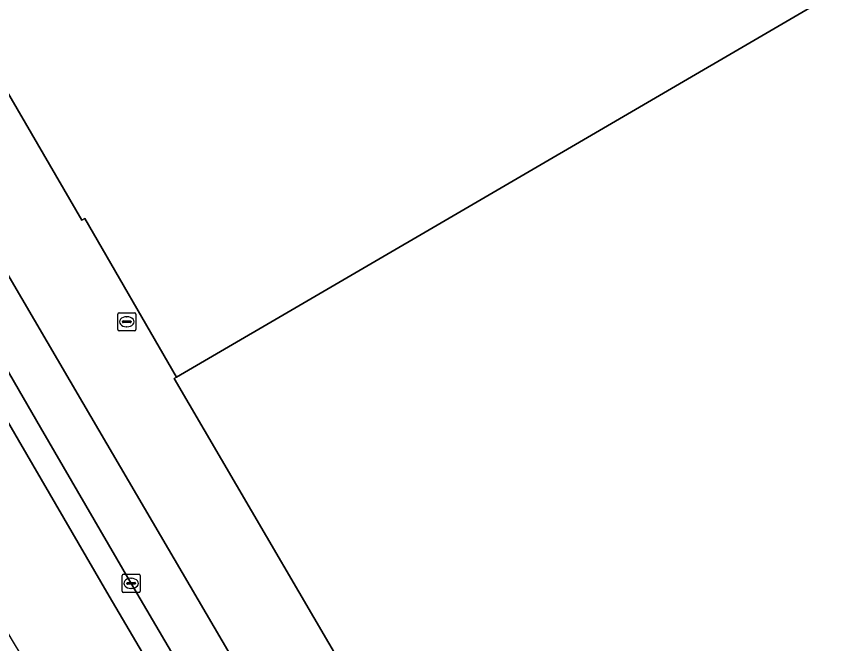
# Model space of a CAD drawing. Extents: x 157692 to 159674, y 381452 to 383291.
# Drawn here: x 159047.52 to 159093.09, y 382440.59 to 382475.22 of the extents above; entities that cross this region are included whole.
import ezdxf

# ---------------------------------------------------------------- set-up
doc = ezdxf.new("R2010")
doc.units = 0
for name, color, linetype in [('IMGEO_Erf', 7, 'Continuous'), ('IMGEO_Kolk', 7, 'Continuous'), ('IMGEO_Pand', 7, 'Continuous'), ('IMGEO_Parkeervlak_gesloten', 7, 'Continuous'), ('IMGEO_Parkeervlak_open', 7, 'Continuous'), ('IMGEO_Rijbaan_lokaal_gesloten', 7, 'Continuous'), ('IMGEO_Rioolput', 7, 'Continuous')]:
    doc.layers.add(name, color=color, linetype=linetype)

msp = doc.modelspace()

# ---------------------------------------------------------------- linework, layer by layer
at = {"layer": 'IMGEO_Erf'}
msp.add_lwpolyline([(159081.878, 382528.051), (159066.557, 382519.16), (159041.192, 382562.45), (159019.226, 382531.619), (158996.387, 382547.873), (158996.353, 382547.825), (158996.284, 382547.874), (158987.018, 382534.917), (159009.92, 382518.638), (159007.183, 382514.61), (159013.348, 382510.214), (159019.669, 382505.708), (159025.109, 382509.19), (159030.428, 382500), (159031.228, 382498.617), (159031.053, 382498.515), (159051.134, 382463.978), (159051.295, 382464.072), (159056.354, 382455.299), (159107.071, 382484.896)], close=True, dxfattribs=at)
at = {"layer": 'IMGEO_Kolk'}
for p, q in [((159053.349, 382443.487), (159053.349, 382444.339)), ((159053.424, 382444.413), (159054.276, 382444.413)), ((159053.837, 382444.193), (159053.862, 382444.193)), ((159054.35, 382444.339), (159054.35, 382443.487)), ((159053.608, 382443.907), (159053.608, 382443.919)), ((159054.046, 382443.87), (159053.648, 382443.87)), ((159053.651, 382443.956), (159054.049, 382443.956)), ((159053.86, 382443.633), (159053.835, 382443.633)), ((159054.092, 382443.919), (159054.092, 382443.907)), ((159054.276, 382443.413), (159053.424, 382443.413))]:
    msp.add_line(p, q, dxfattribs=at)
for points in [[(159053.349, 382443.487), (159053.349, 382444.339)], [(159053.424, 382444.413), (159054.276, 382444.413)], [(159054.35, 382444.339), (159054.35, 382443.487)], [(159054.276, 382443.413), (159053.424, 382443.413)]]:
    msp.add_lwpolyline(points, dxfattribs=at)
for centre, radius, start, end in [((159053.426, 382444.337), 0.0765, 91.552, 178.448), ((159053.426, 382444.337), 0.0765, 91.552, 178.448), ((159054.274, 382444.337), 0.0765, 1.552, 88.448), ((159054.274, 382444.337), 0.0765, 1.552, 88.448), ((159053.648, 382443.916), 0.0403, 85.8775, 175.7526), ((159053.645, 382443.906), 0.0366, 178.938, 274.7102), ((159054.049, 382443.913), 0.043, 264.8664, 352.4533), ((159054.053, 382443.918), 0.0386, 1.7309, 96.639), ((159053.426, 382443.489), 0.0765, 181.552, 268.448), ((159053.426, 382443.489), 0.0765, 181.552, 268.448), ((159054.274, 382443.489), 0.0765, 271.552, 358.448), ((159054.274, 382443.489), 0.0765, 271.552, 358.448)]:
    msp.add_arc(centre, radius, start, end, dxfattribs=at)
for centre, major_axis, ratio, start_param, end_param in [((159053.836, 382443.913), (-0.387, 0.002), 0.722429, 4.712389, 7.853982), ((159053.861, 382443.913), (-0.39, 0.002), 0.717154, 1.570796, 4.712389)]:
    msp.add_ellipse(centre, major_axis=major_axis, ratio=ratio, start_param=start_param, end_param=end_param, dxfattribs=at)
at = {"layer": 'IMGEO_Pand'}
msp.add_lwpolyline([(159211.779, 382499.43), (159191.551, 382534.13), (159107.071, 382484.896), (159056.354, 382455.299), (159056.234, 382455.229), (159068.209, 382434.724), (159070.492, 382430.815), (159076.383, 382420.728), (159076.499, 382420.529), (159076.554, 382420.561)], close=True, dxfattribs=at)
at = {"layer": 'IMGEO_Parkeervlak_gesloten'}
msp.add_lwpolyline([(159031.053, 382498.515), (159031.228, 382498.617), (159030.428, 382500), (159025.109, 382509.19), (159019.669, 382505.708), (159013.348, 382510.214), (159013.248, 382510.083), (159019.543, 382505.58), (159021.942, 382503.864), (159024.202, 382500), (159051.18, 382453.885), (159060.954, 382437.177), (159063.873, 382432.188), (159068.209, 382434.724), (159056.234, 382455.229), (159056.354, 382455.299), (159051.295, 382464.072), (159051.134, 382463.978)], close=True, dxfattribs=at)
at = {"layer": 'IMGEO_Parkeervlak_open'}
msp.add_lwpolyline([(159028.583, 382487.197), (159033.254, 382479.182), (159043.96, 382460.931), (159048.843, 382452.528), (159053.849, 382443.913), (159058.62, 382435.786), (159060.954, 382437.177), (159051.18, 382453.885), (159024.202, 382500), (159021.942, 382503.864), (159019.543, 382505.58), (159013.248, 382510.083), (159007.095, 382514.485), (159006.934, 382514.6), (159000, 382519.504), (158955.619, 382550.889), (158949.306, 382555.352)], dxfattribs=at)
at = {"layer": 'IMGEO_Rijbaan_lokaal_gesloten'}
for points in [[(159032.045, 382478.475), (159042.751, 382460.225), (159047.633, 382451.825), (159052.64, 382443.207), (159057.417, 382435.069), (159058.62, 382435.786), (159053.849, 382443.913), (159048.843, 382452.528), (159043.96, 382460.931), (159033.254, 382479.182)], [(159027.04, 382475.353), (159037.324, 382457.7), (159039.023, 382454.885), (159042.54, 382448.866), (159047.22, 382440.857), (159047.862, 382439.775), (159052.365, 382432.057), (159057.417, 382435.069), (159052.64, 382443.207), (159047.633, 382451.825), (159042.751, 382460.225), (159032.045, 382478.475)]]:
    msp.add_lwpolyline(points, dxfattribs=at)
at = {"layer": 'IMGEO_Rioolput'}
for p, q in [((159053.106, 382457.937), (159053.106, 382458.789)), ((159053.181, 382458.863), (159054.033, 382458.863)), ((159053.594, 382458.643), (159053.619, 382458.643)), ((159054.107, 382458.789), (159054.107, 382457.937)), ((159053.365, 382458.357), (159053.365, 382458.369)), ((159053.803, 382458.32), (159053.405, 382458.32)), ((159053.408, 382458.406), (159053.806, 382458.406)), ((159053.849, 382458.369), (159053.849, 382458.357)), ((159054.033, 382457.863), (159053.181, 382457.863)), ((159053.617, 382458.083), (159053.592, 382458.083))]:
    msp.add_line(p, q, dxfattribs=at)
for points in [[(159053.106, 382457.937), (159053.106, 382458.789)], [(159053.181, 382458.863), (159054.033, 382458.863)], [(159054.107, 382458.789), (159054.107, 382457.937)], [(159054.033, 382457.863), (159053.181, 382457.863)]]:
    msp.add_lwpolyline(points, dxfattribs=at)
for centre, radius, start, end in [((159053.183, 382458.787), 0.0765, 91.552, 178.448), ((159053.183, 382458.787), 0.0765, 91.552, 178.448), ((159054.031, 382458.787), 0.0765, 1.552, 88.448), ((159054.031, 382458.787), 0.0765, 1.552, 88.448), ((159053.405, 382458.366), 0.0403, 85.8775, 175.7526), ((159053.402, 382458.356), 0.0366, 178.938, 274.7102), ((159053.806, 382458.363), 0.043, 264.8664, 352.4533), ((159053.81, 382458.368), 0.0386, 1.7309, 96.639), ((159053.183, 382457.939), 0.0765, 181.552, 268.448), ((159053.183, 382457.939), 0.0765, 181.552, 268.448), ((159054.031, 382457.939), 0.0765, 271.552, 358.448), ((159054.031, 382457.939), 0.0765, 271.552, 358.448)]:
    msp.add_arc(centre, radius, start, end, dxfattribs=at)
for centre, major_axis, ratio, start_param, end_param in [((159053.593, 382458.363), (-0.387, 0.002), 0.722429, 4.712389, 7.853982), ((159053.618, 382458.363), (-0.39, 0.002), 0.717154, 1.570796, 4.712389)]:
    msp.add_ellipse(centre, major_axis=major_axis, ratio=ratio, start_param=start_param, end_param=end_param, dxfattribs=at)

doc.saveas('drawing.dxf')
